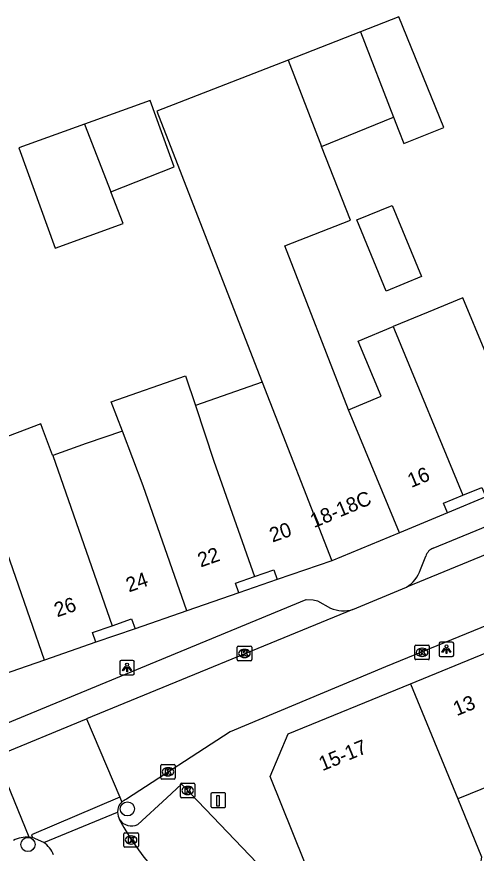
# Model space of a CAD drawing. Extents: x 159377 to 159983, y 382996 to 383595.
# Drawn here: x 159847.9 to 159879.5, y 383345.8 to 383403.4 of the extents above; entities that cross this region are included whole.
import ezdxf

# ---------------------------------------------------------------- set-up
doc = ezdxf.new("R2010")
doc.units = 0
for name, color, linetype in [('IMGEO_Boom', 7, 'Continuous'), ('IMGEO_Kolk', 7, 'Continuous'), ('IMGEO_Laadpaal', 7, 'Continuous'), ('IMGEO_Lichtpunt', 7, 'Continuous'), ('IMGEO_Pand', 7, 'Continuous'), ('IMGEO_Pand_nummerreeks', 7, 'Continuous'), ('IMGEO_Rijbaan_lokaal_open', 7, 'Continuous'), ('IMGEO_Voetpad_open', 7, 'Continuous')]:
    doc.layers.add(name, color=color, linetype=linetype)

msp = doc.modelspace()

# ---------------------------------------------------------------- linework, layer by layer
at = {"layer": 'IMGEO_Boom'}
for centre in [(159855.467, 383348.822), (159848.623, 383346.373)]:
    msp.add_circle(centre, 0.489, dxfattribs=at)
at = {"layer": 'IMGEO_Kolk'}
for p, q in [((159863.022, 383359.098), (159863.022, 383359.95)), ((159863.097, 383360.024), (159863.949, 383360.024)), ((159863.51, 383359.804), (159863.535, 383359.804)), ((159864.023, 383359.95), (159864.023, 383359.098)), ((159875.241, 383359.169), (159875.241, 383360.021)), ((159875.316, 383360.095), (159876.168, 383360.095)), ((159875.729, 383359.875), (159875.754, 383359.875)), ((159876.242, 383360.021), (159876.242, 383359.169)), ((159863.533, 383359.244), (159863.508, 383359.244)), ((159875.752, 383359.315), (159875.727, 383359.315)), ((159863.949, 383359.024), (159863.097, 383359.024)), ((159876.168, 383359.095), (159875.316, 383359.095)), ((159857.762, 383350.951), (159857.762, 383351.803)), ((159857.837, 383351.877), (159858.689, 383351.877)), ((159858.763, 383351.803), (159858.763, 383350.951)), ((159858.25, 383351.657), (159858.275, 383351.657)), ((159858.689, 383350.877), (159857.837, 383350.877)), ((159858.273, 383351.097), (159858.248, 383351.097)), ((159859.19, 383350.593), (159860.042, 383350.593)), ((159859.115, 383349.667), (159859.115, 383350.519)), ((159859.603, 383350.373), (159859.628, 383350.373)), ((159860.116, 383350.519), (159860.116, 383349.667)), ((159860.042, 383349.593), (159859.19, 383349.593)), ((159859.626, 383349.813), (159859.601, 383349.813)), ((159855.3, 383347.184), (159856.152, 383347.184)), ((159855.225, 383346.258), (159855.225, 383347.11)), ((159855.713, 383346.964), (159855.738, 383346.964)), ((159856.226, 383347.11), (159856.226, 383346.258)), ((159856.152, 383346.184), (159855.3, 383346.184)), ((159855.736, 383346.404), (159855.711, 383346.404))]:
    msp.add_line(p, q, dxfattribs=at)
for points in [[(159863.022, 383359.098), (159863.022, 383359.95)], [(159863.097, 383360.024), (159863.949, 383360.024)], [(159864.023, 383359.95), (159864.023, 383359.098)], [(159875.241, 383359.169), (159875.241, 383360.021)], [(159875.316, 383360.095), (159876.168, 383360.095)], [(159875.562, 383359.795), (159875.685, 383359.795), (159875.685, 383359.644), (159875.815, 383359.795), (159875.979, 383359.795), (159875.833, 383359.644), (159875.986, 383359.395), (159875.834, 383359.395), (159875.749, 383359.559), (159875.685, 383359.492), (159875.685, 383359.395), (159875.562, 383359.395), (159875.562, 383359.795)], [(159876.242, 383360.021), (159876.242, 383359.169)], [(159863.343, 383359.724), (159863.466, 383359.724), (159863.466, 383359.573), (159863.596, 383359.724), (159863.76, 383359.724), (159863.614, 383359.573), (159863.767, 383359.324), (159863.615, 383359.324), (159863.53, 383359.488), (159863.466, 383359.421), (159863.466, 383359.324), (159863.343, 383359.324), (159863.343, 383359.724)], [(159863.949, 383359.024), (159863.097, 383359.024)], [(159876.168, 383359.095), (159875.316, 383359.095)], [(159857.762, 383350.951), (159857.762, 383351.803)], [(159857.837, 383351.877), (159858.689, 383351.877)], [(159858.763, 383351.803), (159858.763, 383350.951)], [(159858.083, 383351.577), (159858.206, 383351.577), (159858.206, 383351.426), (159858.336, 383351.577), (159858.5, 383351.577), (159858.354, 383351.426), (159858.507, 383351.177), (159858.355, 383351.177), (159858.27, 383351.341), (159858.206, 383351.274), (159858.206, 383351.177), (159858.083, 383351.177), (159858.083, 383351.577)], [(159858.689, 383350.877), (159857.837, 383350.877)], [(159859.19, 383350.593), (159860.042, 383350.593)], [(159859.115, 383349.667), (159859.115, 383350.519)], [(159859.436, 383350.293), (159859.559, 383350.293), (159859.559, 383350.142), (159859.689, 383350.293), (159859.853, 383350.293), (159859.707, 383350.142), (159859.86, 383349.893), (159859.708, 383349.893), (159859.623, 383350.057), (159859.559, 383349.99), (159859.559, 383349.893), (159859.436, 383349.893), (159859.436, 383350.293)], [(159860.116, 383350.519), (159860.116, 383349.667)], [(159860.042, 383349.593), (159859.19, 383349.593)], [(159855.3, 383347.184), (159856.152, 383347.184)], [(159855.225, 383346.258), (159855.225, 383347.11)], [(159855.546, 383346.884), (159855.669, 383346.884), (159855.669, 383346.733), (159855.799, 383346.884), (159855.963, 383346.884), (159855.817, 383346.733), (159855.97, 383346.484), (159855.818, 383346.484), (159855.733, 383346.648), (159855.669, 383346.581), (159855.669, 383346.484), (159855.546, 383346.484), (159855.546, 383346.884)], [(159856.226, 383347.11), (159856.226, 383346.258)], [(159856.152, 383346.184), (159855.3, 383346.184)]]:
    msp.add_lwpolyline(points, dxfattribs=at)
for centre, start, end in [((159863.099, 383359.948), 91.55205, 178.44795), ((159863.099, 383359.948), 91.55205, 178.44795), ((159863.947, 383359.948), 1.55205, 88.44795), ((159863.947, 383359.948), 1.55205, 88.44795), ((159875.318, 383360.019), 91.55205, 178.44795), ((159875.318, 383360.019), 91.55205, 178.44795), ((159876.166, 383360.019), 1.55205, 88.44795), ((159876.166, 383360.019), 1.55205, 88.44795), ((159863.099, 383359.1), 181.55205, 268.44795), ((159863.099, 383359.1), 181.55205, 268.44795), ((159863.947, 383359.1), 271.55205, 358.44795), ((159863.947, 383359.1), 271.55205, 358.44795), ((159875.318, 383359.171), 181.55205, 268.44795), ((159875.318, 383359.171), 181.55205, 268.44795), ((159876.166, 383359.171), 271.55205, 358.44795), ((159876.166, 383359.171), 271.55205, 358.44795), ((159857.839, 383351.801), 91.55205, 178.44795), ((159857.839, 383351.801), 91.55205, 178.44795), ((159858.687, 383351.801), 1.55205, 88.44795), ((159858.687, 383351.801), 1.55205, 88.44795), ((159857.839, 383350.953), 181.55205, 268.44795), ((159857.839, 383350.953), 181.55205, 268.44795), ((159858.687, 383350.953), 271.55205, 358.44795), ((159858.687, 383350.953), 271.55205, 358.44795), ((159859.192, 383350.517), 91.55205, 178.44795), ((159859.192, 383350.517), 91.55205, 178.44795), ((159860.04, 383350.517), 1.55205, 88.44795), ((159860.04, 383350.517), 1.55205, 88.44795), ((159859.192, 383349.669), 181.55205, 268.44795), ((159859.192, 383349.669), 181.55205, 268.44795), ((159860.04, 383349.669), 271.55205, 358.44795), ((159860.04, 383349.669), 271.55205, 358.44795), ((159855.302, 383347.108), 91.55205, 178.44795), ((159855.302, 383347.108), 91.55205, 178.44795), ((159856.15, 383347.108), 1.55205, 88.44795), ((159856.15, 383347.108), 1.55205, 88.44795), ((159855.302, 383346.26), 181.55205, 268.44795), ((159855.302, 383346.26), 181.55205, 268.44795), ((159856.15, 383346.26), 271.55205, 358.44795), ((159856.15, 383346.26), 271.55205, 358.44795)]:
    msp.add_arc(centre, 0.0765, start, end, dxfattribs=at)
for centre, major_axis, ratio, start_param, end_param in [((159863.509, 383359.524), (-0.387, 0.002), 0.722429, 4.712389, 7.853982), ((159863.534, 383359.524), (-0.39, 0.002), 0.717154, 1.570796, 4.712389), ((159875.728, 383359.595), (-0.387, 0.002), 0.722429, 4.712389, 7.853982), ((159875.753, 383359.595), (-0.39, 0.002), 0.717154, 1.570796, 4.712389), ((159858.249, 383351.377), (-0.387, 0.002), 0.722429, 4.712389, 7.853982), ((159858.274, 383351.377), (-0.39, 0.002), 0.717154, 1.570796, 4.712389), ((159859.602, 383350.093), (-0.387, 0.002), 0.722429, 4.712389, 7.853982), ((159859.627, 383350.093), (-0.39, 0.002), 0.717154, 1.570796, 4.712389), ((159855.712, 383346.684), (-0.387, 0.002), 0.722429, 4.712389, 7.853982), ((159855.737, 383346.684), (-0.39, 0.002), 0.717154, 1.570796, 4.712389)]:
    msp.add_ellipse(centre, major_axis=major_axis, ratio=ratio, start_param=start_param, end_param=end_param, dxfattribs=at)
at = {"layer": 'IMGEO_Laadpaal'}
for p, q in [((159861.216, 383349.837), (159861.216, 383348.996)), ((159861.216, 383349.837), (159861.216, 383348.996)), ((159862.132, 383349.921), (159861.291, 383349.921)), ((159862.132, 383349.921), (159861.291, 383349.921)), ((159862.216, 383349.005), (159862.216, 383349.846)), ((159862.216, 383349.005), (159862.216, 383349.846)), ((159861.3, 383348.921), (159862.141, 383348.921)), ((159861.3, 383348.921), (159862.141, 383348.921))]:
    msp.add_line(p, q, dxfattribs=at)
msp.add_lwpolyline([(159861.631, 383349.734), (159861.791, 383349.734), (159861.791, 383349.001), (159861.631, 383349.001), (159861.631, 383349.734)], dxfattribs=at)
for centre, start, end in [((159861.294, 383349.843), 92.4484, 184.28452), ((159861.294, 383349.843), 92.4484, 184.28452), ((159862.138, 383349.843), 2.4484, 94.28452), ((159862.138, 383349.843), 2.4484, 94.28452), ((159861.294, 383348.999), 182.4484, 274.28452), ((159861.294, 383348.999), 182.4484, 274.28452), ((159862.138, 383348.999), 272.4484, 4.28452), ((159862.138, 383348.999), 272.4484, 4.28452)]:
    msp.add_arc(centre, 0.0779, start, end, dxfattribs=at)
at = {"layer": 'IMGEO_Lichtpunt'}
for p, q in [((159876.922, 383360.214), (159876.922, 383359.407)), ((159876.922, 383360.214), (159876.922, 383359.407)), ((159877.824, 383360.309), (159877.016, 383360.309)), ((159877.824, 383360.309), (159877.016, 383360.309)), ((159877.918, 383359.407), (159877.918, 383360.214)), ((159877.918, 383359.407), (159877.918, 383360.214)), ((159877.016, 383359.313), (159877.824, 383359.313)), ((159877.016, 383359.313), (159877.824, 383359.313)), ((159854.949, 383358.953), (159854.949, 383358.146)), ((159854.949, 383358.953), (159854.949, 383358.146)), ((159855.851, 383359.048), (159855.043, 383359.048)), ((159855.851, 383359.048), (159855.043, 383359.048)), ((159855.945, 383358.146), (159855.945, 383358.953)), ((159855.945, 383358.146), (159855.945, 383358.953)), ((159855.043, 383358.052), (159855.851, 383358.052)), ((159855.043, 383358.052), (159855.851, 383358.052))]:
    msp.add_line(p, q, dxfattribs=at)
for points in [[(159877.296, 383359.878), (159877.335, 383359.85), (159877.147, 383359.588), (159877.109, 383359.615), (159877.296, 383359.878)], [(159877.398, 383359.83), (159877.445, 383359.83), (159877.445, 383359.508), (159877.398, 383359.508), (159877.398, 383359.83)], [(159877.508, 383359.85), (159877.546, 383359.877), (159877.733, 383359.615), (159877.694, 383359.587), (159877.508, 383359.85)], [(159855.323, 383358.617), (159855.362, 383358.589), (159855.174, 383358.327), (159855.136, 383358.354), (159855.323, 383358.617)], [(159855.425, 383358.569), (159855.472, 383358.569), (159855.472, 383358.247), (159855.425, 383358.247), (159855.425, 383358.569)], [(159855.535, 383358.589), (159855.573, 383358.616), (159855.76, 383358.354), (159855.721, 383358.326), (159855.535, 383358.589)]]:
    msp.add_lwpolyline(points, dxfattribs=at)
for centre in [(159877.421, 383360.012), (159855.448, 383358.751)]:
    msp.add_circle(centre, 0.0994, dxfattribs=at)
for centre, start, end in [((159877.016, 383360.214), 90, 180), ((159877.016, 383360.214), 90, 180), ((159877.824, 383360.214), 0, 90), ((159877.824, 383360.214), 0, 90), ((159877.016, 383359.407), 180, 270), ((159877.016, 383359.407), 180, 270), ((159877.824, 383359.407), 270, 0), ((159877.824, 383359.407), 270, 360), ((159855.043, 383358.953), 90, 180), ((159855.043, 383358.953), 90, 180), ((159855.851, 383358.953), 0, 90), ((159855.851, 383358.953), 0, 90), ((159855.043, 383358.146), 180, 270), ((159855.043, 383358.146), 180, 270), ((159855.851, 383358.146), 270, 0), ((159855.851, 383358.146), 270, 360)]:
    msp.add_arc(centre, 0.0946, start, end, dxfattribs=at)
at = {"layer": 'IMGEO_Pand'}
for points in [[(159873.786, 383396.446), (159874.152, 383395.509), (159874.499, 383394.618), (159877.244, 383395.735), (159874.144, 383403.352), (159871.498, 383402.313)], [(159871.498, 383402.313), (159866.523, 383400.361)], [(159871.498, 383402.313), (159873.786, 383396.446)], [(159866.523, 383400.361), (159857.484, 383396.843), (159864.374, 383379.142), (159864.746, 383378.187)], [(159866.523, 383400.361), (159868.832, 383394.43)], [(159854.324, 383391.307), (159858.688, 383393.009), (159857.034, 383397.596), (159852.508, 383395.963)], [(159868.832, 383394.43), (159873.786, 383396.446)], [(159852.508, 383395.963), (159847.997, 383394.337), (159850.492, 383387.418), (159855.181, 383389.109), (159854.324, 383391.307)], [(159852.508, 383395.963), (159854.324, 383391.307)], [(159870.687, 383376.303), (159866.298, 383387.579), (159870.814, 383389.337), (159868.832, 383394.43)], [(159871.261, 383389.365), (159873.687, 383390.362), (159875.7, 383385.467), (159873.274, 383384.47), (159871.261, 383389.365)], [(159880.125, 383380.191), (159878.542, 383384.012), (159876.16, 383383.024), (159873.758, 383382.028)], [(159870.687, 383376.303), (159872.924, 383377.231), (159871.349, 383381.03), (159873.758, 383382.028)], [(159873.758, 383382.028), (159873.844, 383381.791), (159878.538, 383370.408)], [(159855.129, 383374.826), (159854.362, 383376.837), (159859.474, 383378.624), (159860.151, 383376.581)], [(159864.746, 383378.187), (159860.151, 383376.581)], [(159864.746, 383378.187), (159869.526, 383365.904)], [(159860.151, 383376.581), (159861.419, 383372.755), (159864.22, 383364.823)], [(159874.188, 383367.836), (159870.687, 383376.303)], [(159850.332, 383373.15), (159850.322, 383373.18), (159849.63, 383375), (159849.507, 383375.324), (159844.604, 383373.459), (159844.726, 383373.135), (159845.368, 383371.426)], [(159855.129, 383374.826), (159852.636, 383373.984), (159850.332, 383373.15)], [(159859.561, 383362.457), (159856.563, 383371.068), (159855.129, 383374.826)], [(159850.332, 383373.15), (159854.41, 383361.429)], [(159849.765, 383359.071), (159846.807, 383367.595), (159846.769, 383367.697), (159845.368, 383371.426)], [(159878.538, 383370.408), (159879.863, 383370.957), (159880.134, 383370.303)], [(159877.483, 383369.202), (159877.211, 383369.858), (159878.538, 383370.408)], [(159877.483, 383369.202), (159874.188, 383367.836)], [(159874.188, 383367.836), (159869.526, 383365.904)], [(159869.526, 383365.904), (159865.775, 383364.603)], [(159864.22, 383364.823), (159865.539, 383365.281), (159865.775, 383364.603)], [(159863.132, 383363.697), (159862.9, 383364.364), (159864.22, 383364.823)], [(159863.132, 383363.697), (159859.561, 383362.457)], [(159859.561, 383362.457), (159855.993, 383361.217)], [(159854.41, 383361.429), (159855.757, 383361.897), (159855.993, 383361.217)], [(159853.295, 383360.297), (159853.064, 383360.962), (159854.41, 383361.429)], [(159853.295, 383360.297), (159849.765, 383359.071)], [(159874.945, 383357.438), (159880.193, 383359.588)], [(159849.765, 383359.071), (159846.235, 383357.845)], [(159869.208, 383341.301), (159865.29, 383351.045), (159866.522, 383353.987), (159874.945, 383357.438)], [(159874.945, 383357.438), (159878.193, 383349.504)], [(159883.363, 383351.84), (159884.593, 383348.837), (159881.789, 383347.688), (159880.635, 383350.504), (159878.193, 383349.504)], [(159878.193, 383349.504), (159879.828, 383345.513), (159879.706, 383344.612), (159884.017, 383344.028), (159889.525, 383343.991)]]:
    msp.add_lwpolyline(points, dxfattribs=at)
at = {"layer": 'IMGEO_Rijbaan_lokaal_open'}
for points in [[(159894.206, 383372.109), (159874.665, 383364.08)], [(159895.93, 383367.9), (159873.236, 383358.594), (159862.546, 383354.138), (159855.412, 383349.492)], [(159870.989, 383362.556), (159874.665, 383364.08)], [(159870.989, 383362.556), (159852.647, 383355.016)], [(159846.413, 383352.453), (159852.647, 383355.016)], [(159852.647, 383355.016), (159854.94, 383349.623)], [(159848.705, 383346.88), (159846.413, 383352.453)], [(159854.94, 383349.623), (159848.872, 383347.047), (159848.929, 383346.851)], [(159854.94, 383349.623), (159855.086, 383349.291)], [(159849.707, 383346.519), (159854.783, 383348.603)], [(159848.929, 383346.851), (159848.705, 383346.88)]]:
    msp.add_lwpolyline(points, dxfattribs=at)
for centre, radius, start, end in [((159855.743, 383348.591), 0.96, 110.15, 133.16301), ((159856.178, 383348.717), 1.4, 184.68917, 207.45798), ((159869.439, 383355.721), 16.397, 207.80822, 242.0069), ((159848.566, 383344.927), 1.957, 85.92894, 118.6668), ((159848.527, 383344.888), 2.013, 22.27646, 54.11957)]:
    msp.add_arc(centre, radius, start, end, dxfattribs=at)
at = {"layer": 'IMGEO_Voetpad_open'}
for points in [[(159876.516, 383366.772), (159910.848, 383380.871)], [(159880.134, 383370.303), (159877.483, 383369.202)], [(159875.627, 383365.304), (159875.992, 383366.224)], [(159865.775, 383364.603), (159863.132, 383363.697)], [(159843.667, 383353.269), (159867.764, 383363.229), (159868.256, 383363.221), (159868.544, 383363.141), (159869.447, 383362.64)], [(159855.993, 383361.217), (159853.295, 383360.297)], [(159856.179, 383347.738), (159858.18, 383349.58), (159859.193, 383350.533), (159860.843, 383348.814), (159864.373, 383345.099), (159861.807, 383342.706)], [(159849.707, 383346.519), (159848.929, 383346.851)]]:
    msp.add_lwpolyline(points, dxfattribs=at)
for centre, radius, start, end in [((159876.846, 383365.932), 0.903, 111.45427, 161.11078), ((159873.547, 383365.949), 2.178, 300.89537, 342.77364), ((159870.329, 383364.635), 2.181, 246.15203, 287.61179), ((159855.739, 383348.593), 0.956, 133.07286, 179.38909), ((159855.764, 383348.672), 1.023, 215.95768, 293.96156)]:
    msp.add_arc(centre, radius, start, end, dxfattribs=at)

# ---------------------------------------------------------------- texts
at = {"layer": 'IMGEO_Pand_nummerreeks'}
for s, rotation, p in [('16', 22.56241, (159874.999, 383370.908)), ('18-18C', 22.68913, (159868.308, 383368.144)), ('20', 19.1769, (159865.451, 383367.156)), ('22', 19.1769, (159860.507, 383365.437)), ('24', 19.1769, (159855.573, 383363.721)), ('26', 19.1769, (159850.636, 383362.004)), ('13', 22.27793, (159878.131, 383355.199)), ('15-17', 22.27948, (159868.884, 383351.41))]:
    msp.add_text(s, height=1, rotation=rotation, dxfattribs=at).set_placement(p)

doc.saveas('drawing.dxf')
